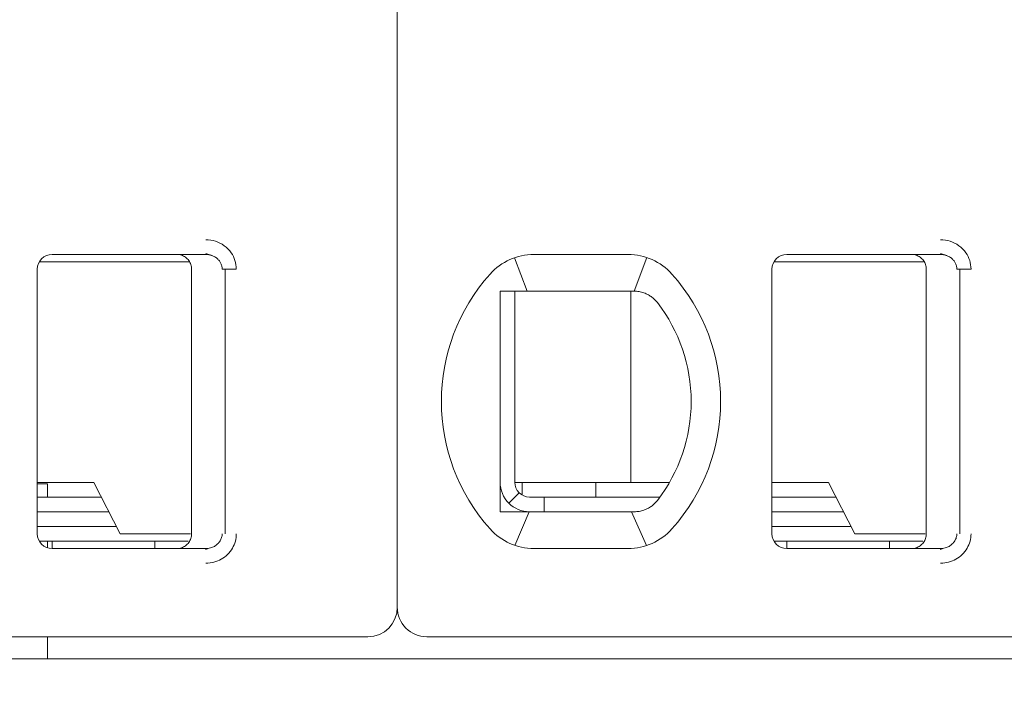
# Model space of a CAD drawing. Header units: millimetres. Extents: x -1114 to 1396, y -630 to 631.
# Tile 482 of 656: x 424.58 to 431.28, y -180.24 to -175.61. Entities that reach past the tile are written whole.
import ezdxf

# ---------------------------------------------------------------- set-up
doc = ezdxf.new("R2010")
doc.units = ezdxf.units.MM
doc.header["$MEASUREMENT"] = 0

msp = doc.modelspace()

# ---------------------------------------------------------------- linework, layer by layer
at = {"lineweight": 18}
for points, knots in [([(1038.9843, -629.7647), (1038.9843, -629.7647), (-1111.4882, -629.7647), (-1111.4882, -629.7647), (-1111.4882, -629.7647), (-1111.4882, -629.7647), (-1111.4882, 630.7883), (-1111.4882, 630.7883), (-1111.4882, 630.7883), (-1111.4882, 630.7883), (1038.9843, 630.7883), (1038.9843, 630.7883)], [0, 0, 0, 0, 0.333333, 0.333333, 0.333333, 0.333333, 0.666667, 0.666667, 0.666667, 0.666667, 1, 1, 1, 1]), ([(425.8512, -177.1116), (425.8732, -177.1115), (425.8944, -177.1147), (425.9155, -177.1215), (425.9155, -177.1215), (425.9366, -177.1283), (425.9576, -177.1386), (425.9762, -177.1522), (425.9762, -177.1522), (425.9947, -177.1658), (426.0108, -177.1828), (426.023, -177.2), (426.023, -177.2), (426.0352, -177.2172), (426.0435, -177.2347), (426.0492, -177.2533), (426.0492, -177.2533), (426.055, -177.2718), (426.0581, -177.2913), (426.0582, -177.3116)], [0, 0, 0, 0, 0.2, 0.2, 0.2, 0.2, 0.4, 0.4, 0.4, 0.4, 0.6, 0.6, 0.6, 0.6, 0.8, 0.8, 0.8, 0.8, 1, 1, 1, 1]), ([(430.8512, -177.1116), (430.8732, -177.1115), (430.8944, -177.1147), (430.9155, -177.1215), (430.9155, -177.1215), (430.9366, -177.1283), (430.9576, -177.1386), (430.9762, -177.1522), (430.9762, -177.1522), (430.9947, -177.1658), (431.0108, -177.1828), (431.023, -177.2), (431.023, -177.2), (431.0352, -177.2172), (431.0435, -177.2347), (431.0492, -177.2533), (431.0492, -177.2533), (431.055, -177.2718), (431.0581, -177.2913), (431.0582, -177.3116)], [0, 0, 0, 0, 0.2, 0.2, 0.2, 0.2, 0.4, 0.4, 0.4, 0.4, 0.6, 0.6, 0.6, 0.6, 0.8, 0.8, 0.8, 0.8, 1, 1, 1, 1]), ([(424.8038, -177.2116), (424.7772, -177.2116), (424.7518, -177.2222), (424.733, -177.2409), (424.733, -177.2409), (424.7143, -177.2597), (424.7038, -177.2851), (424.7038, -177.3116)], [0, 0, 0, 0, 0.5, 0.5, 0.5, 0.5, 1, 1, 1, 1]), ([(424.8038, -177.2116), (424.7772, -177.2116), (424.7518, -177.2222), (424.733, -177.2409), (424.733, -177.2409), (424.7143, -177.2597), (424.7038, -177.2851), (424.7038, -177.3116)], [0, 0, 0, 0, 0.5, 0.5, 0.5, 0.5, 1, 1, 1, 1]), ([(425.6538, -177.2116), (425.6643, -177.2116), (425.6748, -177.2133), (425.6847, -177.2166), (425.6847, -177.2166), (425.6947, -177.2198), (425.7042, -177.2247), (425.7126, -177.2308), (425.7126, -177.2308), (425.7211, -177.237), (425.7286, -177.2445), (425.7347, -177.2529), (425.7347, -177.2529), (425.7409, -177.2614), (425.7457, -177.2709), (425.7489, -177.2809), (425.7489, -177.2809), (425.7521, -177.2908), (425.7538, -177.3012), (425.7538, -177.3116)], [0, 0, 0, 0, 0.2, 0.2, 0.2, 0.2, 0.4, 0.4, 0.4, 0.4, 0.6, 0.6, 0.6, 0.6, 0.8, 0.8, 0.8, 0.8, 1, 1, 1, 1]), ([(425.8512, -177.2116), (425.8599, -177.2116), (425.8687, -177.2126), (425.8772, -177.2145), (425.8772, -177.2145), (425.8855, -177.2163), (425.8937, -177.219), (425.9014, -177.2226), (425.9014, -177.2226), (425.909, -177.2261), (425.9162, -177.2304), (425.9227, -177.2354), (425.9227, -177.2354), (425.9289, -177.2402), (425.9345, -177.2456), (425.9395, -177.2515), (425.9395, -177.2515), (425.944, -177.257), (425.9479, -177.2629), (425.9512, -177.2691), (425.9512, -177.2691), (425.9544, -177.2753), (425.9569, -177.2819), (425.9587, -177.2887), (425.9587, -177.2887), (425.9607, -177.2962), (425.9617, -177.3039), (425.9617, -177.3116)], [0, 0, 0, 0, 0.142857, 0.142857, 0.142857, 0.142857, 0.285714, 0.285714, 0.285714, 0.285714, 0.428571, 0.428571, 0.428571, 0.428571, 0.571429, 0.571429, 0.571429, 0.571429, 0.714286, 0.714286, 0.714286, 0.714286, 0.857143, 0.857143, 0.857143, 0.857143, 1, 1, 1, 1]), ([(429.8038, -177.2116), (429.7772, -177.2116), (429.7518, -177.2222), (429.733, -177.2409), (429.733, -177.2409), (429.7143, -177.2597), (429.7038, -177.2851), (429.7038, -177.3116)], [0, 0, 0, 0, 0.5, 0.5, 0.5, 0.5, 1, 1, 1, 1]), ([(429.8038, -177.2116), (429.7772, -177.2116), (429.7518, -177.2222), (429.733, -177.2409), (429.733, -177.2409), (429.7143, -177.2597), (429.7038, -177.2851), (429.7038, -177.3116)], [0, 0, 0, 0, 0.5, 0.5, 0.5, 0.5, 1, 1, 1, 1]), ([(430.6538, -177.2116), (430.6643, -177.2116), (430.6748, -177.2133), (430.6847, -177.2166), (430.6847, -177.2166), (430.6947, -177.2198), (430.7042, -177.2247), (430.7126, -177.2308), (430.7126, -177.2308), (430.7211, -177.237), (430.7286, -177.2445), (430.7347, -177.2529), (430.7347, -177.2529), (430.7409, -177.2614), (430.7457, -177.2709), (430.7489, -177.2809), (430.7489, -177.2809), (430.7521, -177.2908), (430.7538, -177.3012), (430.7538, -177.3116)], [0, 0, 0, 0, 0.2, 0.2, 0.2, 0.2, 0.4, 0.4, 0.4, 0.4, 0.6, 0.6, 0.6, 0.6, 0.8, 0.8, 0.8, 0.8, 1, 1, 1, 1]), ([(430.8512, -177.2116), (430.8599, -177.2116), (430.8687, -177.2126), (430.8772, -177.2145), (430.8772, -177.2145), (430.8855, -177.2163), (430.8937, -177.219), (430.9014, -177.2226), (430.9014, -177.2226), (430.909, -177.2261), (430.9162, -177.2304), (430.9227, -177.2354), (430.9227, -177.2354), (430.9289, -177.2402), (430.9345, -177.2456), (430.9395, -177.2515), (430.9395, -177.2515), (430.944, -177.257), (430.9479, -177.2629), (430.9512, -177.2691), (430.9512, -177.2691), (430.9544, -177.2753), (430.9569, -177.2819), (430.9587, -177.2887), (430.9587, -177.2887), (430.9607, -177.2962), (430.9617, -177.3039), (430.9617, -177.3116)], [0, 0, 0, 0, 0.142857, 0.142857, 0.142857, 0.142857, 0.285714, 0.285714, 0.285714, 0.285714, 0.428571, 0.428571, 0.428571, 0.428571, 0.571429, 0.571429, 0.571429, 0.571429, 0.714286, 0.714286, 0.714286, 0.714286, 0.857143, 0.857143, 0.857143, 0.857143, 1, 1, 1, 1]), ([(427.8538, -177.4616), (427.8605, -177.4616), (427.8673, -177.4616), (427.8741, -177.4616), (427.8741, -177.4616), (427.8809, -177.4616), (427.8878, -177.4616), (427.8946, -177.4616), (427.8946, -177.4616), (427.9015, -177.4616), (427.9083, -177.4616), (427.9152, -177.4616)], [0, 0, 0, 0, 0.333333, 0.333333, 0.333333, 0.333333, 0.666667, 0.666667, 0.666667, 0.666667, 1, 1, 1, 1]), ([(427.8538, -177.4616), (427.8538, -177.5126), (427.8538, -177.5651), (427.8538, -177.62), (427.8538, -177.62), (427.8538, -177.6475), (427.8538, -177.6756), (427.8538, -177.7045), (427.8538, -177.7045), (427.8538, -177.719), (427.8538, -177.7336), (427.8538, -177.7486), (427.8538, -177.7486), (427.8538, -177.7635), (427.8538, -177.7787), (427.8538, -177.794), (427.8538, -177.794), (427.8538, -177.8248), (427.8538, -177.8564), (427.8538, -177.8891), (427.8538, -177.8891), (427.8538, -177.9218), (427.8538, -177.9556), (427.8538, -177.9909), (427.8538, -177.9909), (427.8538, -178.0086), (427.8538, -178.0266), (427.8538, -178.0447), (427.8538, -178.0447), (427.8538, -178.0628), (427.8538, -178.081), (427.8538, -178.0995), (427.8538, -178.0995), (427.8538, -178.1181), (427.8538, -178.1368), (427.8538, -178.1557), (427.8538, -178.1557), (427.8538, -178.1747), (427.8538, -178.194), (427.8538, -178.213), (427.8538, -178.213), (427.8538, -178.251), (427.8538, -178.2886), (427.8538, -178.3256), (427.8538, -178.3256), (427.8538, -178.3349), (427.8538, -178.3441), (427.8538, -178.3534), (427.8538, -178.3534), (427.8538, -178.3626), (427.8538, -178.3718), (427.8538, -178.3809), (427.8538, -178.3809), (427.8538, -178.3991), (427.8538, -178.4169), (427.8538, -178.4344), (427.8538, -178.4344), (427.8538, -178.4693), (427.8538, -178.503), (427.8538, -178.5356), (427.8538, -178.5356), (427.8538, -178.552), (427.8538, -178.568), (427.8538, -178.5839), (427.8538, -178.5839), (427.8538, -178.5998), (427.8538, -178.6154), (427.8538, -178.6307), (427.8538, -178.6307), (427.8538, -178.6614), (427.8538, -178.691), (427.8538, -178.7198), (427.8538, -178.7198), (427.8538, -178.7485), (427.8538, -178.7765), (427.8538, -178.8038), (427.8538, -178.8038), (427.8538, -178.8585), (427.8538, -178.9108), (427.8538, -178.9616)], [0, 0, 0, 0, 0.05, 0.05, 0.05, 0.05, 0.1, 0.1, 0.1, 0.1, 0.15, 0.15, 0.15, 0.15, 0.2, 0.2, 0.2, 0.2, 0.25, 0.25, 0.25, 0.25, 0.3, 0.3, 0.3, 0.3, 0.35, 0.35, 0.35, 0.35, 0.4, 0.4, 0.4, 0.4, 0.45, 0.45, 0.45, 0.45, 0.5, 0.5, 0.5, 0.5, 0.55, 0.55, 0.55, 0.55, 0.6, 0.6, 0.6, 0.6, 0.65, 0.65, 0.65, 0.65, 0.7, 0.7, 0.7, 0.7, 0.75, 0.75, 0.75, 0.75, 0.8, 0.8, 0.8, 0.8, 0.85, 0.85, 0.85, 0.85, 0.9, 0.9, 0.9, 0.9, 0.95, 0.95, 0.95, 0.95, 1, 1, 1, 1]), ([(428.0829, -177.4616), (428.0778, -177.4616), (428.0726, -177.4616), (428.0673, -177.4616), (428.0673, -177.4616), (428.0621, -177.4616), (428.0568, -177.4616), (428.0513, -177.4616), (428.0513, -177.4616), (428.0459, -177.4616), (428.0404, -177.4616), (428.0348, -177.4616), (428.0348, -177.4616), (428.0291, -177.4616), (428.0233, -177.4616), (428.0174, -177.4616), (428.0174, -177.4616), (428.0114, -177.4616), (428.0052, -177.4616), (427.999, -177.4616), (427.999, -177.4616), (427.9927, -177.4616), (427.9863, -177.4616), (427.9797, -177.4616), (427.9797, -177.4616), (427.9731, -177.4616), (427.9663, -177.4616), (427.9594, -177.4616), (427.9594, -177.4616), (427.9524, -177.4616), (427.9453, -177.4616), (427.938, -177.4616), (427.938, -177.4616), (427.9306, -177.4616), (427.923, -177.4616), (427.9152, -177.4616)], [0, 0, 0, 0, 0.111111, 0.111111, 0.111111, 0.111111, 0.222222, 0.222222, 0.222222, 0.222222, 0.333333, 0.333333, 0.333333, 0.333333, 0.444444, 0.444444, 0.444444, 0.444444, 0.555556, 0.555556, 0.555556, 0.555556, 0.666667, 0.666667, 0.666667, 0.666667, 0.777778, 0.777778, 0.777778, 0.777778, 0.888889, 0.888889, 0.888889, 0.888889, 1, 1, 1, 1]), ([(428.7662, -177.4616), (428.7615, -177.4616), (428.7568, -177.4616), (428.7521, -177.4616), (428.7521, -177.4616), (428.7475, -177.4616), (428.7428, -177.4616), (428.7382, -177.4616), (428.7382, -177.4616), (428.7336, -177.4616), (428.7291, -177.4616), (428.7246, -177.4616)], [0, 0, 0, 0, 0.333333, 0.333333, 0.333333, 0.333333, 0.666667, 0.666667, 0.666667, 0.666667, 1, 1, 1, 1]), ([(428.8638, -177.4871), (428.8535, -177.4813), (428.8429, -177.4766), (428.832, -177.4728), (428.832, -177.4728), (428.8212, -177.469), (428.8102, -177.4662), (428.7992, -177.4644), (428.7992, -177.4644), (428.7882, -177.4625), (428.7771, -177.4616), (428.7662, -177.4616)], [0, 0, 0, 0, 0.333333, 0.333333, 0.333333, 0.333333, 0.666667, 0.666667, 0.666667, 0.666667, 1, 1, 1, 1]), ([(428.9245, -177.5394), (428.9192, -177.5326), (428.9134, -177.526), (428.9071, -177.5198), (428.9071, -177.5198), (428.9008, -177.5135), (428.894, -177.5076), (428.8867, -177.5021), (428.8867, -177.5021), (428.8795, -177.4966), (428.8718, -177.4916), (428.8638, -177.4871)], [0, 0, 0, 0, 0.333333, 0.333333, 0.333333, 0.333333, 0.666667, 0.666667, 0.666667, 0.666667, 1, 1, 1, 1]), ([(427.8538, -178.7616), (427.8538, -178.8147), (427.8748, -178.8656), (427.9123, -178.9031), (427.9123, -178.9031), (427.9498, -178.9406), (428.0007, -178.9616), (428.0538, -178.9616)], [0, 0, 0, 0, 0.5, 0.5, 0.5, 0.5, 1, 1, 1, 1]), ([(427.9538, -178.7616), (427.9538, -178.7882), (427.9643, -178.8136), (427.983, -178.8324), (427.983, -178.8324), (428.0018, -178.8511), (428.0272, -178.8616), (428.0538, -178.8616)], [0, 0, 0, 0, 0.5, 0.5, 0.5, 0.5, 1, 1, 1, 1]), ([(428.8638, -178.9362), (428.8721, -178.9315), (428.88, -178.9264), (428.8873, -178.9208), (428.8873, -178.9208), (428.8946, -178.9153), (428.9013, -178.9093), (428.9075, -178.9031), (428.9075, -178.9031), (428.9137, -178.8969), (428.9194, -178.8905), (428.9245, -178.8839)], [0, 0, 0, 0, 0.333333, 0.333333, 0.333333, 0.333333, 0.666667, 0.666667, 0.666667, 0.666667, 1, 1, 1, 1]), ([(427.8538, -178.9616), (427.8606, -178.9616), (427.8675, -178.9616), (427.8744, -178.9616), (427.8744, -178.9616), (427.8812, -178.9616), (427.888, -178.9616), (427.8948, -178.9616), (427.8948, -178.9616), (427.9017, -178.9616), (427.9085, -178.9616), (427.9152, -178.9616)], [0, 0, 0, 0, 0.333333, 0.333333, 0.333333, 0.333333, 0.666667, 0.666667, 0.666667, 0.666667, 1, 1, 1, 1]), ([(427.9152, -178.9616), (427.923, -178.9616), (427.9306, -178.9616), (427.938, -178.9616), (427.938, -178.9616), (427.9453, -178.9616), (427.9524, -178.9616), (427.9594, -178.9616), (427.9594, -178.9616), (427.9663, -178.9616), (427.9731, -178.9616), (427.9797, -178.9616), (427.9797, -178.9616), (427.9863, -178.9616), (427.9927, -178.9616), (427.999, -178.9616), (427.999, -178.9616), (428.0052, -178.9616), (428.0114, -178.9616), (428.0173, -178.9616), (428.0173, -178.9616), (428.0233, -178.9616), (428.0291, -178.9616), (428.0348, -178.9616), (428.0348, -178.9616), (428.0404, -178.9616), (428.0459, -178.9616), (428.0513, -178.9616), (428.0513, -178.9616), (428.0567, -178.9616), (428.062, -178.9616), (428.0673, -178.9616), (428.0673, -178.9616), (428.0726, -178.9616), (428.0778, -178.9616), (428.0829, -178.9616)], [0, 0, 0, 0, 0.111111, 0.111111, 0.111111, 0.111111, 0.222222, 0.222222, 0.222222, 0.222222, 0.333333, 0.333333, 0.333333, 0.333333, 0.444444, 0.444444, 0.444444, 0.444444, 0.555556, 0.555556, 0.555556, 0.555556, 0.666667, 0.666667, 0.666667, 0.666667, 0.777778, 0.777778, 0.777778, 0.777778, 0.888889, 0.888889, 0.888889, 0.888889, 1, 1, 1, 1]), ([(428.7246, -178.9616), (428.7291, -178.9616), (428.7336, -178.9616), (428.7382, -178.9616), (428.7382, -178.9616), (428.7428, -178.9616), (428.7475, -178.9616), (428.7521, -178.9616), (428.7521, -178.9616), (428.7568, -178.9616), (428.7615, -178.9616), (428.7662, -178.9616)], [0, 0, 0, 0, 0.333333, 0.333333, 0.333333, 0.333333, 0.666667, 0.666667, 0.666667, 0.666667, 1, 1, 1, 1]), ([(428.8638, -178.9362), (428.8537, -178.9418), (428.8432, -178.9466), (428.8325, -178.9503), (428.8325, -178.9503), (428.8217, -178.9541), (428.8108, -178.9569), (428.7997, -178.9588), (428.7997, -178.9588), (428.7886, -178.9607), (428.7774, -178.9616), (428.7662, -178.9616)], [0, 0, 0, 0, 0.333333, 0.333333, 0.333333, 0.333333, 0.666667, 0.666667, 0.666667, 0.666667, 1, 1, 1, 1]), ([(424.7038, -179.1116), (424.7038, -179.1382), (424.7143, -179.1636), (424.733, -179.1824), (424.733, -179.1824), (424.7518, -179.2011), (424.7772, -179.2116), (424.8038, -179.2116)], [0, 0, 0, 0, 0.5, 0.5, 0.5, 0.5, 1, 1, 1, 1]), ([(424.7038, -179.1116), (424.7038, -179.1382), (424.7143, -179.1636), (424.733, -179.1824), (424.733, -179.1824), (424.7518, -179.2011), (424.7772, -179.2116), (424.8038, -179.2116)], [0, 0, 0, 0, 0.5, 0.5, 0.5, 0.5, 1, 1, 1, 1]), ([(425.7538, -179.1116), (425.7538, -179.1221), (425.7521, -179.1325), (425.7489, -179.1425), (425.7489, -179.1425), (425.7457, -179.1524), (425.7409, -179.1619), (425.7347, -179.1703), (425.7347, -179.1703), (425.7286, -179.1788), (425.7212, -179.1863), (425.7127, -179.1924), (425.7127, -179.1924), (425.7043, -179.1986), (425.6948, -179.2034), (425.6849, -179.2067), (425.6849, -179.2067), (425.6749, -179.21), (425.6643, -179.2116), (425.6538, -179.2116)], [0, 0, 0, 0, 0.2, 0.2, 0.2, 0.2, 0.4, 0.4, 0.4, 0.4, 0.6, 0.6, 0.6, 0.6, 0.8, 0.8, 0.8, 0.8, 1, 1, 1, 1]), ([(425.9617, -179.1116), (425.9617, -179.1201), (425.9605, -179.1286), (425.9581, -179.1368), (425.9581, -179.1368), (425.9557, -179.145), (425.9523, -179.1529), (425.9478, -179.1602), (425.9478, -179.1602), (425.9432, -179.1676), (425.9376, -179.1745), (425.9311, -179.1806), (425.9311, -179.1806), (425.9245, -179.1869), (425.9171, -179.1924), (425.909, -179.1968), (425.909, -179.1968), (425.9005, -179.2016), (425.8912, -179.2053), (425.8817, -179.2078), (425.8817, -179.2078), (425.8717, -179.2103), (425.8614, -179.2116), (425.8512, -179.2116)], [0, 0, 0, 0, 0.166667, 0.166667, 0.166667, 0.166667, 0.333333, 0.333333, 0.333333, 0.333333, 0.5, 0.5, 0.5, 0.5, 0.666667, 0.666667, 0.666667, 0.666667, 0.833333, 0.833333, 0.833333, 0.833333, 1, 1, 1, 1]), ([(426.0582, -179.1116), (426.0582, -179.129), (426.056, -179.1458), (426.0515, -179.1624), (426.0515, -179.1624), (426.0469, -179.1789), (426.0401, -179.1952), (426.0313, -179.2103), (426.0313, -179.2103), (426.0225, -179.2255), (426.0117, -179.2393), (425.9988, -179.2519), (425.9988, -179.2519), (425.986, -179.2644), (425.9711, -179.2755), (425.9554, -179.2845), (425.9554, -179.2845), (425.9397, -179.2934), (425.9232, -179.3), (425.9059, -179.3046), (425.9059, -179.3046), (425.8885, -179.3091), (425.8703, -179.3115), (425.8512, -179.3116)], [0, 0, 0, 0, 0.166667, 0.166667, 0.166667, 0.166667, 0.333333, 0.333333, 0.333333, 0.333333, 0.5, 0.5, 0.5, 0.5, 0.666667, 0.666667, 0.666667, 0.666667, 0.833333, 0.833333, 0.833333, 0.833333, 1, 1, 1, 1]), ([(429.7038, -179.1116), (429.7038, -179.1382), (429.7143, -179.1636), (429.733, -179.1824), (429.733, -179.1824), (429.7518, -179.2011), (429.7772, -179.2116), (429.8038, -179.2116)], [0, 0, 0, 0, 0.5, 0.5, 0.5, 0.5, 1, 1, 1, 1]), ([(429.7038, -179.1116), (429.7038, -179.1382), (429.7143, -179.1636), (429.733, -179.1824), (429.733, -179.1824), (429.7518, -179.2011), (429.7772, -179.2116), (429.8038, -179.2116)], [0, 0, 0, 0, 0.5, 0.5, 0.5, 0.5, 1, 1, 1, 1]), ([(430.7538, -179.1116), (430.7538, -179.1221), (430.7521, -179.1325), (430.7489, -179.1425), (430.7489, -179.1425), (430.7457, -179.1524), (430.7409, -179.1619), (430.7347, -179.1703), (430.7347, -179.1703), (430.7286, -179.1788), (430.7212, -179.1863), (430.7127, -179.1924), (430.7127, -179.1924), (430.7043, -179.1986), (430.6948, -179.2034), (430.6849, -179.2067), (430.6849, -179.2067), (430.6749, -179.21), (430.6643, -179.2116), (430.6538, -179.2116)], [0, 0, 0, 0, 0.2, 0.2, 0.2, 0.2, 0.4, 0.4, 0.4, 0.4, 0.6, 0.6, 0.6, 0.6, 0.8, 0.8, 0.8, 0.8, 1, 1, 1, 1]), ([(430.9617, -179.1116), (430.9617, -179.1201), (430.9605, -179.1286), (430.9581, -179.1368), (430.9581, -179.1368), (430.9557, -179.145), (430.9523, -179.1529), (430.9478, -179.1602), (430.9478, -179.1602), (430.9432, -179.1676), (430.9376, -179.1745), (430.9311, -179.1806), (430.9311, -179.1806), (430.9245, -179.1869), (430.9171, -179.1924), (430.909, -179.1968), (430.909, -179.1968), (430.9005, -179.2016), (430.8912, -179.2053), (430.8817, -179.2078), (430.8817, -179.2078), (430.8717, -179.2103), (430.8614, -179.2116), (430.8512, -179.2116)], [0, 0, 0, 0, 0.166667, 0.166667, 0.166667, 0.166667, 0.333333, 0.333333, 0.333333, 0.333333, 0.5, 0.5, 0.5, 0.5, 0.666667, 0.666667, 0.666667, 0.666667, 0.833333, 0.833333, 0.833333, 0.833333, 1, 1, 1, 1]), ([(431.0582, -179.1116), (431.0582, -179.129), (431.056, -179.1458), (431.0515, -179.1624), (431.0515, -179.1624), (431.0469, -179.1789), (431.0401, -179.1952), (431.0313, -179.2103), (431.0313, -179.2103), (431.0225, -179.2255), (431.0117, -179.2393), (430.9988, -179.2519), (430.9988, -179.2519), (430.986, -179.2644), (430.9711, -179.2755), (430.9554, -179.2845), (430.9554, -179.2845), (430.9397, -179.2934), (430.9232, -179.3), (430.9059, -179.3046), (430.9059, -179.3046), (430.8885, -179.3091), (430.8703, -179.3115), (430.8512, -179.3116)], [0, 0, 0, 0, 0.166667, 0.166667, 0.166667, 0.166667, 0.333333, 0.333333, 0.333333, 0.333333, 0.5, 0.5, 0.5, 0.5, 0.666667, 0.666667, 0.666667, 0.666667, 0.833333, 0.833333, 0.833333, 0.833333, 1, 1, 1, 1]), ([(427.1538, -179.6116), (427.1538, -179.6647), (427.1748, -179.7156), (427.2123, -179.7531), (427.2123, -179.7531), (427.2498, -179.7906), (427.3007, -179.8116), (427.3538, -179.8116)], [0, 0, 0, 0, 0.5, 0.5, 0.5, 0.5, 1, 1, 1, 1])]:
    msp.add_open_spline(points, degree=3, knots=knots, dxfattribs=at)
for points in [[(427.1538, -169.1916), (427.1538, -169.1916), (427.1538, -179.6116), (427.1538, -179.6116)], [(427.1538, -169.1916), (427.1538, -169.1916), (427.1538, -179.6116), (427.1538, -179.6116)], [(424.8038, -177.2116), (424.8038, -177.2116), (425.8512, -177.2116), (425.8512, -177.2116)], [(424.8038, -177.2116), (424.8038, -177.2116), (425.8512, -177.2116), (425.8512, -177.2116)], [(425.8512, -177.2116), (425.8512, -177.2116), (425.6537, -177.2116), (425.6537, -177.2116)], [(425.8501, -177.2047), (425.8501, -177.2047), (425.8938, -177.2195), (425.8938, -177.2195)], [(428.0829, -177.2116), (427.9691, -177.2116), (427.8607, -177.2601), (427.7848, -177.345)], [(428.0829, -177.2116), (427.9691, -177.2116), (427.8607, -177.2601), (427.7848, -177.345)], [(427.9522, -177.2336), (427.9522, -177.2336), (428.0367, -177.4616), (428.0367, -177.4616)], [(428.0829, -177.2116), (428.0829, -177.2116), (428.7246, -177.2116), (428.7246, -177.2116)], [(428.0829, -177.2116), (428.0829, -177.2116), (428.7246, -177.2116), (428.7246, -177.2116)], [(429.0227, -177.345), (428.9468, -177.2601), (428.8384, -177.2116), (428.7246, -177.2116)], [(429.0227, -177.345), (428.9468, -177.2601), (428.8384, -177.2116), (428.7246, -177.2116)], [(428.7654, -177.4616), (428.7654, -177.4616), (428.851, -177.2321), (428.851, -177.2321)], [(429.8038, -177.2116), (429.8038, -177.2116), (430.8512, -177.2116), (430.8512, -177.2116)], [(429.8038, -177.2116), (429.8038, -177.2116), (430.8512, -177.2116), (430.8512, -177.2116)], [(430.8512, -177.2116), (430.8512, -177.2116), (430.6537, -177.2116), (430.6537, -177.2116)], [(430.8501, -177.2047), (430.8501, -177.2047), (430.8938, -177.2195), (430.8938, -177.2195)], [(425.3846, -177.2616), (425.3846, -177.2616), (424.7171, -177.2616), (424.7171, -177.2616)], [(425.7339, -177.2616), (425.7339, -177.2616), (425.3846, -177.2616), (425.3846, -177.2616)], [(430.3846, -177.2616), (430.3846, -177.2616), (429.7171, -177.2616), (429.7171, -177.2616)], [(430.7339, -177.2616), (430.7339, -177.2616), (430.3846, -177.2616), (430.3846, -177.2616)], [(424.7038, -179.1116), (424.7038, -179.1116), (424.7038, -177.3116), (424.7038, -177.3116)], [(424.7038, -179.1116), (424.7038, -179.1116), (424.7038, -177.3116), (424.7038, -177.3116)], [(425.7538, -179.1116), (425.7538, -179.1116), (425.7538, -177.3116), (425.7538, -177.3116)], [(425.9617, -177.3116), (425.9617, -177.3116), (426.0582, -177.3116), (426.0582, -177.3116)], [(425.9815, -179.1116), (425.9815, -179.1116), (425.9815, -177.3116), (425.9815, -177.3116)], [(427.7848, -177.345), (427.3434, -177.8385), (427.3434, -178.5848), (427.7848, -179.0783)], [(427.7848, -177.345), (427.3434, -177.8385), (427.3434, -178.5848), (427.7848, -179.0783)], [(429.0227, -179.0783), (429.4641, -178.5848), (429.4641, -177.8385), (429.0227, -177.345)], [(429.0227, -179.0783), (429.4641, -178.5848), (429.4641, -177.8385), (429.0227, -177.345)], [(429.7038, -179.1116), (429.7038, -179.1116), (429.7038, -177.3116), (429.7038, -177.3116)], [(429.7038, -179.1116), (429.7038, -179.1116), (429.7038, -177.3116), (429.7038, -177.3116)], [(430.7538, -179.1116), (430.7538, -179.1116), (430.7538, -177.3116), (430.7538, -177.3116)], [(430.9617, -177.3116), (430.9617, -177.3116), (431.0582, -177.3116), (431.0582, -177.3116)], [(430.9815, -179.1116), (430.9815, -179.1116), (430.9815, -177.3116), (430.9815, -177.3116)], [(427.9538, -177.4617), (427.9538, -177.4617), (427.9538, -178.7616), (427.9538, -178.7616)], [(428.7246, -177.4616), (428.7246, -177.4616), (428.0829, -177.4616), (428.0829, -177.4616)], [(428.7428, -177.4617), (428.7428, -177.4617), (428.7428, -178.7616), (428.7428, -178.7616)], [(429.1538, -178.2116), (429.1538, -177.9684), (429.0731, -177.732), (428.9245, -177.5394)], [(428.9245, -178.8839), (429.0731, -178.6913), (429.1538, -178.4549), (429.1538, -178.2117)], [(424.7735, -178.7727), (424.7735, -178.7727), (424.7037, -178.7727), (424.7037, -178.7727)], [(425.0881, -178.7616), (425.0881, -178.7616), (424.7038, -178.7616), (424.7038, -178.7616)], [(424.7735, -178.8617), (424.7735, -178.8617), (424.7735, -178.7727), (424.7735, -178.7727)], [(425.2686, -179.1116), (425.2686, -179.1116), (425.0881, -178.7616), (425.0881, -178.7616)], [(427.9538, -178.7616), (427.9538, -178.7616), (428.7133, -178.7616), (428.7133, -178.7616)], [(428.0038, -178.8482), (428.0038, -178.8482), (428.0038, -178.7616), (428.0038, -178.7616)], [(428.5038, -178.8616), (428.5038, -178.8616), (428.5038, -178.7616), (428.5038, -178.7616)], [(428.7133, -178.7616), (428.7133, -178.7616), (428.7641, -178.7616), (428.7641, -178.7616)], [(429.0064, -178.7616), (429.0064, -178.7616), (428.7641, -178.7616), (428.7641, -178.7616)], [(430.0881, -178.7616), (430.0881, -178.7616), (429.7038, -178.7616), (429.7038, -178.7616)], [(430.2686, -179.1116), (430.2686, -179.1116), (430.0881, -178.7616), (430.0881, -178.7616)], [(427.983, -178.8324), (427.983, -178.8324), (427.9123, -178.9031), (427.9123, -178.9031)], [(424.7038, -178.8616), (424.7038, -178.8616), (425.1397, -178.8616), (425.1397, -178.8616)], [(428.1538, -178.8616), (428.1538, -178.8616), (428.0538, -178.8616), (428.0538, -178.8616)], [(428.1538, -178.8616), (428.1538, -178.8616), (428.9412, -178.8616), (428.9412, -178.8616)], [(428.1538, -178.8616), (428.1538, -178.8616), (428.1538, -178.9616), (428.1538, -178.9616)], [(429.7038, -178.8616), (429.7038, -178.8616), (430.1397, -178.8616), (430.1397, -178.8616)], [(425.1912, -178.9616), (425.1912, -178.9616), (424.7038, -178.9616), (424.7038, -178.9616)], [(427.9532, -179.19), (427.9532, -179.19), (428.0506, -178.9617), (428.0506, -178.9617)], [(428.0829, -178.9616), (428.0829, -178.9616), (428.7246, -178.9616), (428.7246, -178.9616)], [(428.7476, -178.9616), (428.7476, -178.9616), (428.8488, -179.1919), (428.8488, -179.1919)], [(430.1912, -178.9616), (430.1912, -178.9616), (429.7038, -178.9616), (429.7038, -178.9616)], [(425.2428, -179.0616), (425.2428, -179.0616), (424.7038, -179.0616), (424.7038, -179.0616)], [(425.2686, -179.1116), (425.2686, -179.1116), (425.3846, -179.1116), (425.3846, -179.1116)], [(425.3846, -179.1116), (425.3846, -179.1116), (425.7472, -179.1116), (425.7472, -179.1116)], [(427.7848, -179.0783), (427.8607, -179.1632), (427.9691, -179.2116), (428.0829, -179.2116)], [(427.7848, -179.0783), (427.8607, -179.1632), (427.9691, -179.2116), (428.0829, -179.2116)], [(428.7246, -179.2116), (428.8384, -179.2116), (428.9468, -179.1632), (429.0227, -179.0783)], [(428.7246, -179.2116), (428.8384, -179.2116), (428.9468, -179.1632), (429.0227, -179.0783)], [(430.2428, -179.0616), (430.2428, -179.0616), (429.7038, -179.0616), (429.7038, -179.0616)], [(430.2686, -179.1116), (430.2686, -179.1116), (430.3846, -179.1116), (430.3846, -179.1116)], [(430.3846, -179.1116), (430.3846, -179.1116), (430.7472, -179.1116), (430.7472, -179.1116)], [(425.7303, -179.1616), (425.7303, -179.1616), (424.7172, -179.1616), (424.7172, -179.1616)], [(424.7735, -179.207), (424.7735, -179.207), (424.7735, -179.1617), (424.7735, -179.1617)], [(424.8038, -179.2116), (424.8038, -179.2116), (424.8038, -179.1616), (424.8038, -179.1616)], [(425.5038, -179.1616), (425.5038, -179.1616), (425.5038, -179.2116), (425.5038, -179.2116)], [(430.7303, -179.1616), (430.7303, -179.1616), (429.7172, -179.1616), (429.7172, -179.1616)], [(429.8038, -179.2116), (429.8038, -179.2116), (429.8038, -179.1616), (429.8038, -179.1616)], [(430.5038, -179.1616), (430.5038, -179.1616), (430.5038, -179.2116), (430.5038, -179.2116)], [(424.8038, -179.2116), (424.8038, -179.2116), (425.8512, -179.2116), (425.8512, -179.2116)], [(424.8038, -179.2116), (424.8038, -179.2116), (425.8512, -179.2116), (425.8512, -179.2116)], [(425.8734, -179.2096), (425.8734, -179.2096), (425.8501, -179.2186), (425.8501, -179.2186)], [(425.8512, -179.2185), (425.8512, -179.2185), (425.8512, -179.2116), (425.8512, -179.2116)], [(428.0829, -179.2116), (428.0829, -179.2116), (428.7246, -179.2116), (428.7246, -179.2116)], [(428.7246, -179.2116), (428.7246, -179.2116), (428.0829, -179.2116), (428.0829, -179.2116)], [(429.8038, -179.2116), (429.8038, -179.2116), (430.8512, -179.2116), (430.8512, -179.2116)], [(429.8038, -179.2116), (429.8038, -179.2116), (430.8512, -179.2116), (430.8512, -179.2116)], [(430.8734, -179.2096), (430.8734, -179.2096), (430.8501, -179.2186), (430.8501, -179.2186)], [(430.8512, -179.2185), (430.8512, -179.2185), (430.8512, -179.2116), (430.8512, -179.2116)], [(426.9538, -179.8116), (427.0642, -179.8116), (427.1538, -179.7221), (427.1538, -179.6116)], [(422.3538, -179.8116), (422.3538, -179.8116), (426.9538, -179.8116), (426.9538, -179.8116)], [(424.7735, -179.9617), (424.7735, -179.9617), (424.7735, -179.8117), (424.7735, -179.8117)], [(427.3538, -179.8116), (427.3538, -179.8116), (431.9538, -179.8116), (431.9538, -179.8116)], [(452.0038, -179.9616), (452.0038, -179.9616), (412.3038, -179.9616), (412.3038, -179.9616)]]:
    msp.add_open_spline(points, degree=3, dxfattribs=at)

doc.saveas('drawing.dxf')
